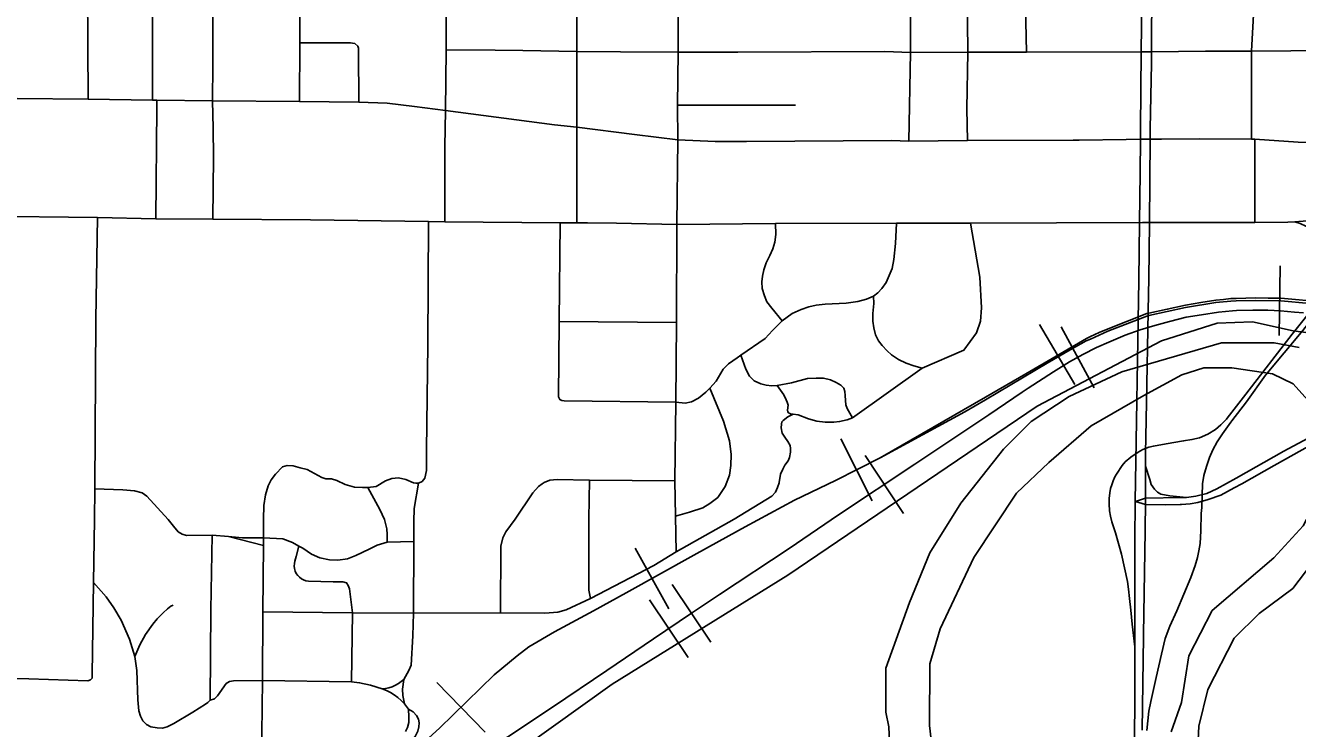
# Model space of a CAD drawing. Extents: x -1403959 to 81668, y -1400582 to 11018.
# Drawn here: x 6948.6 to 7081.4, y 8170.7 to 8244.1 of the extents above; entities that cross this region are included whole.
import ezdxf

# ---------------------------------------------------------------- set-up
doc = ezdxf.new("R2010")
doc.units = 0
for name, color, linetype in [('tdCiSectNmbr', 7, 'Continuous'), ('tdCiSectTwpRng', 7, 'Continuous'), ('tdCoSecRteBand', 7, 'Continuous'), ('tdCoSurfBitum', 7, 'Continuous')]:
    doc.layers.add(name, color=color, linetype=linetype)

msp = doc.modelspace()

# ---------------------------------------------------------------- linework, layer by layer
at = {"layer": 'tdCiSectNmbr'}
for points in [[(6992.52, 8241.55), (6992.54, 8247.91)], [(7065.15, 8247.66), (7065.11, 8244.03)], [(7066.16, 8242.08), (7066.21, 8247.66)], [(7065.11, 8244.03), (7065.09, 8241.34), (7065.01, 8233.31), (7065, 8232.27)], [(6992.46, 8235.21), (6992.52, 8241.55)], [(7066.03, 8232.26), (7066.04, 8233.31), (7066.15, 8240.11), (7066.15, 8241.35), (7066.16, 8242.08)], [(6940.3, 8236.58), (6940.3, 8236.58), (6947.74, 8236.47), (6955.15, 8236.39), (6961.89, 8236.3), (6962.34, 8236.3), (6968.13, 8236.24), (6977.22, 8236.17), (6983.43, 8236.1), (6986.39, 8235.97), (6989.22, 8235.62), (6992.46, 8235.21), (7003.85, 8233.73), (7006.19, 8233.49), (7012.21, 8232.71), (7016.73, 8232.16)], [(6992.4, 8231.43), (6992.46, 8235.21)], [(7016.73, 8232.16), (7016.73, 8232.16), (7020.61, 8232), (7023.9, 8232), (7039.01, 8232.08), (7040.84, 8232.02), (7046.97, 8232.09), (7058, 8232.11), (7058.61, 8232.12)], [(7058.61, 8232.12), (7063.51, 8232.2)], [(7063.51, 8232.2), (7065, 8232.22), (7065.37, 8232.22)], [(7065, 8232.22), (7064.97, 8228.71), (7064.9, 8223.51)], [(7065, 8232.27), (7065, 8232.22)], [(7065.37, 8232.22), (7066.03, 8232.22), (7067.22, 8232.23)], [(7065.94, 8223.5), (7066.03, 8232.22)], [(7066.03, 8232.22), (7066.03, 8232.26)], [(7067.22, 8232.23), (7071.15, 8232.25), (7076.6, 8232.23), (7076.95, 8232.22), (7081.46, 8231.93), (7083.15, 8231.87)], [(6992.41, 8223.59), (6992.4, 8231.43)], [(6917.41, 8224.45), (6924.8, 8224.39), (6925.33, 8224.39), (6932.82, 8224.29), (6940.2, 8224.23), (6943.95, 8224.18), (6956.13, 8224.05), (6962.22, 8223.92), (6968.19, 8223.86), (6978.38, 8223.8), (6990.68, 8223.64), (6992.41, 8223.59), (7004.42, 8223.5), (7006.17, 8223.5), (7007.3, 8223.5), (7010.33, 8223.45), (7016.63, 8223.31), (7026.9, 8223.42), (7039.56, 8223.45), (7047.27, 8223.44)], [(7047.27, 8223.44), (7065.22, 8223.51)], [(7064.9, 8223.51), (7064.83, 8217.49), (7064.46, 8194.41)], [(7065.22, 8223.51), (7066.17, 8223.51), (7076.95, 8223.52)], [(7065.85, 8216.13), (7065.87, 8217.61), (7065.94, 8223.5)], [(7076.95, 8223.52), (7080.4, 8223.56), (7081.11, 8223.61), (7083.3, 8223.77)], [(7084.43, 8216.35), (7080.85, 8211.87), (7076, 8205.62), (7074.07, 8203.1)], [(7065.6, 8202.89), (7065.85, 8216.13)], [(7074.54, 8202.83), (7076.07, 8204.82), (7078.08, 8207.58), (7081.95, 8212.26), (7084.87, 8216)], [(7088.67, 8204.43), (7088.39, 8204.29), (7083.04, 8201.29), (7079.99, 8199.67), (7075.01, 8196.82), (7073, 8195.71), (7071.95, 8195.24), (7070.78, 8194.94), (7069.81, 8194.81), (7069.25, 8194.8)], [(7074.07, 8203.1), (7074, 8203.01), (7073.41, 8202.39), (7072.83, 8201.9), (7072.05, 8201.44), (7071.17, 8201.05), (7070.39, 8200.87), (7069.51, 8200.72), (7067.71, 8200.42), (7066.37, 8200.18), (7065.9, 8200.06), (7065.26, 8199.82), (7064.78, 8199.54), (7063.99, 8199.04), (7063.43, 8198.54), (7063.11, 8198.17), (7062.5, 8197.27), (7062.34, 8196.98), (7062.18, 8196.57), (7062.01, 8196.15), (7061.9, 8195.75), (7061.81, 8195.32), (7061.74, 8194.73), (7061.74, 8194.14), (7061.78, 8193.41), (7061.88, 8192.87), (7062.03, 8192.28), (7062.39, 8191.13), (7063.05, 8188.89), (7063.65, 8186.05), (7063.75, 8185.25), (7063.88, 8184.29), (7064, 8183.04), (7064.13, 8181.6), (7064.41, 8179.23)], [(7065.54, 8197.94), (7065.54, 8198.09), (7065.54, 8199.45), (7065.6, 8202.89)], [(7075.58, 8196.26), (7078.98, 8198.17), (7084.82, 8201.42), (7088.33, 8203.42), (7089, 8203.74)], [(7065.69, 8170.48), (7065.88, 8172.5), (7066.08, 8173.51), (7066.65, 8176.01), (7067.22, 8178.45), (7067.6, 8180.08), (7068.08, 8181.38), (7068.8, 8183), (7070.27, 8186.45), (7070.72, 8187.71), (7070.96, 8188.56), (7071.12, 8189.25), (7071.25, 8190.03), (7071.31, 8191.34), (7071.34, 8193.16), (7071.42, 8193.79), (7071.48, 8196.25), (7071.64, 8197.1), (7071.92, 8198.05), (7072.23, 8199.01), (7072.56, 8199.79), (7073.01, 8200.63), (7073.56, 8201.46), (7074.43, 8202.68), (7074.54, 8202.83)], [(7065.53, 8194.31), (7065.54, 8194.74), (7065.54, 8197.94)], [(7069.81, 8194.81), (7068.07, 8195), (7067.15, 8195.17), (7066.8, 8195.36), (7066.48, 8195.7), (7066.14, 8196.17), (7065.98, 8196.69), (7065.54, 8198.09)], [(7069.3, 8194.08), (7070.2, 8194.16), (7071, 8194.31), (7072.08, 8194.61), (7073.41, 8195.07), (7074.78, 8195.81), (7075.58, 8196.26)], [(7064.46, 8194.32), (7064.41, 8190.45), (7064.41, 8179.23)], [(7064.48, 8194.41), (7064.46, 8194.41)], [(7064.46, 8194.41), (7064.46, 8194.32)], [(7064.46, 8194.41), (7064.48, 8194.4)], [(7069.25, 8194.8), (7065.54, 8194.74), (7064.48, 8194.41)], [(7064.48, 8194.4), (7065.53, 8194.08), (7067.59, 8194.06), (7069.17, 8194.07), (7069.3, 8194.08)], [(7065.49, 8191.69), (7065.53, 8194.08)], [(7065.53, 8194.08), (7065.53, 8194.31)], [(7065.32, 8180.3), (7065.32, 8180.56), (7065.49, 8191.31)], [(7065.49, 8191.31), (7065.49, 8191.69)], [(7065.18, 8170.53), (7065.32, 8180.3)], [(7064.41, 8179.23), (7064.42, 8173.7)], [(7064.42, 8173.7), (7064.42, 8173.34), (7064.26, 8156.81), (7064.25, 8155.37)]]:
    msp.add_lwpolyline(points, dxfattribs=at)
at = {"layer": 'tdCiSectTwpRng'}
for points in [[(6968.19, 8243.5), (6968.19, 8248.13), (6968.19, 8248.23), (6968.19, 8248.34), (6968.18, 8260.21), (6968.14, 8264.76), (6968.27, 8272.35), (6968.24, 8278.49), (6968.24, 8278.57), (6968.24, 8279.45), (6968.24, 8279.56), (6968.2, 8281.98), (6968.2, 8284.76)], [(6955.15, 8236.39), (6955.08, 8247.83), (6955.1, 8248.24), (6955.13, 8264.76), (6955.09, 8272.5)], [(6961.89, 8236.3), (6961.89, 8237.16), (6961.87, 8248.24), (6961.91, 8260.24), (6961.9, 8264.76), (6961.88, 8272.44)], [(7016.7, 8235.78), (7016.76, 8241.3), (7016.74, 8247.64), (7016.83, 8260.3), (7016.83, 8260.3)], [(6977.22, 8236.17), (6977.27, 8242.29), (6977.31, 8248.23)], [(7006.19, 8233.49), (7006.16, 8241.39), (7006.16, 8247.76)], [(7041.02, 8241.26), (7040.99, 8247.65)], [(7046.97, 8232.09), (7046.87, 8235.41), (7047, 8241.3), (7046.91, 8247.69)], [(7053.1, 8241.31), (7052.99, 8247.7)], [(7076.94, 8247.78), (7076.6, 8241.4)], [(6968.16, 8239.99), (6968.16, 8239.99), (6968.19, 8243.5)], [(6983.43, 8236.1), (6983.4, 8241.43), (6983.39, 8241.72), (6983.32, 8241.94), (6983, 8242.2), (6982.53, 8242.29), (6977.27, 8242.29)], [(6992.52, 8241.55), (6997.64, 8241.51), (7000.53, 8241.47), (7006.16, 8241.39), (7010.72, 8241.34), (7016.76, 8241.3)], [(7016.76, 8241.3), (7022.98, 8241.31), (7038.32, 8241.37), (7041.02, 8241.26), (7047, 8241.3), (7053.1, 8241.31), (7065.09, 8241.34), (7066.15, 8241.35), (7071.8, 8241.4), (7076.6, 8241.4)], [(7076.59, 8238.43), (7076.6, 8241.4)], [(7076.6, 8241.4), (7076.6, 8241.4), (7088.91, 8241.52), (7094.73, 8241.44), (7103.85, 8241.38), (7110, 8241.33)], [(7040.84, 8232.02), (7041.02, 8241.26)], [(6968.21, 8233.36), (6968.13, 8236.24), (6968.16, 8239.99)], [(7076.6, 8232.23), (7076.59, 8238.43)], [(6962.22, 8223.92), (6962.34, 8235.48), (6962.34, 8236.3)], [(7016.73, 8232.16), (7016.7, 8235.78), (7016.7, 8235.78)], [(7016.7, 8235.78), (7028.99, 8235.77)], [(7006.17, 8223.5), (7006.19, 8233.49)], [(6968.24, 8230.34), (6968.21, 8233.36)], [(7016.63, 8223.31), (7016.73, 8232.16)], [(7076.95, 8232.22), (7076.95, 8223.52)], [(6968.19, 8223.86), (6968.24, 8230.34)], [(6955.42, 8175.79), (6955.57, 8175.95), (6955.59, 8176.34), (6955.73, 8185.96), (6955.82, 8192.51), (6955.87, 8195.73), (6955.97, 8213.45), (6956.13, 8224.05)], [(6989.65, 8196.32), (6990.02, 8196.49), (6990.32, 8196.84), (6990.49, 8197.64), (6990.48, 8199.76), (6990.63, 8210.75), (6990.68, 8223.64)], [(7004.35, 8205.13), (7004.32, 8205.19), (7004.27, 8205.34), (7004.34, 8213.2), (7004.42, 8223.5)], [(7016.5, 8204.78), (7016.57, 8213.07), (7016.63, 8223.31), (7016.63, 8223.31)], [(7027.61, 8213.26), (7026.54, 8214.57), (7026.01, 8215.26), (7025.75, 8215.88), (7025.51, 8216.62), (7025.48, 8217.34), (7025.56, 8217.91), (7025.71, 8218.57), (7025.93, 8219.33), (7026.31, 8220.08), (7026.64, 8220.79), (7026.84, 8221.47), (7026.95, 8222.29), (7026.9, 8223.42)], [(7034.95, 8203.12), (7034.96, 8203.13), (7042.22, 8208.33), (7046.58, 8210.2), (7047.88, 8212), (7048.31, 8213.23), (7048.41, 8214.63), (7048.25, 8217.81), (7047.27, 8223.44)], [(7038.48, 8217.25), (7039.08, 8218.71), (7039.26, 8219.67), (7039.45, 8221.35), (7039.56, 8223.45)], [(7081.11, 8223.61), (7081.7, 8223.41), (7082.29, 8223.16), (7082.85, 8222.87), (7083.39, 8222.54), (7083.9, 8222.17), (7084.38, 8221.76), (7085.45, 8220.78)], [(7037.13, 8215.83), (7037.58, 8216.2), (7038.03, 8216.63), (7038.48, 8217.25)], [(7016.5, 8204.78), (7017.47, 8204.67), (7018.15, 8204.82), (7018.89, 8205.2), (7019.65, 8205.81), (7020.06, 8206.24), (7020.72, 8206.97), (7021.46, 8208.2), (7022.02, 8208.78), (7022.9, 8209.41), (7023.31, 8209.68), (7025.85, 8211.43), (7026.61, 8212.24), (7027.61, 8213.26), (7028.66, 8214.04), (7029.58, 8214.46), (7030.38, 8214.71), (7031.17, 8214.88), (7032.09, 8215), (7034.3, 8215.12), (7035.5, 8215.28), (7036.4, 8215.52), (7037.13, 8215.83)], [(7042.22, 8208.33), (7041.35, 8208.56), (7040.56, 8208.85), (7039.76, 8209.24), (7039.03, 8209.71), (7038.57, 8210.14), (7038.05, 8210.68), (7037.68, 8211.18), (7037.35, 8211.81), (7037.17, 8212.52), (7037.06, 8213.23), (7037.08, 8214.04), (7037.19, 8215.08), (7037.13, 8215.83)], [(7004.34, 8213.2), (7016.57, 8213.07)], [(7034.96, 8203.13), (7034.4, 8204.11), (7034.25, 8204.48), (7034.21, 8204.96), (7034.19, 8205.46), (7034.16, 8205.88), (7034.03, 8206.24), (7033.74, 8206.54), (7033.25, 8206.81), (7032.67, 8207.1), (7031.94, 8207.26), (7031.17, 8207.29), (7030.25, 8207.23), (7028.59, 8206.8), (7027.08, 8206.5), (7026.54, 8206.46), (7025.94, 8206.53), (7025.37, 8206.69), (7024.68, 8207), (7024.21, 8207.47), (7023.83, 8208.22), (7023.31, 8209.68)], [(7016.46, 8192.87), (7017.94, 8193.27), (7019.33, 8193.75), (7020.07, 8194.18), (7020.88, 8194.81), (7021.67, 8195.96), (7022.1, 8197.16), (7022.24, 8198.15), (7022.29, 8199.32), (7022.11, 8200.72), (7021.47, 8202.79), (7020.06, 8206.24)], [(7028.77, 8203.5), (7028.48, 8203.54), (7028.28, 8203.64), (7028.19, 8203.77), (7028.18, 8203.95), (7028.22, 8204.45), (7028.14, 8204.76), (7028.04, 8205.02), (7027.8, 8205.52), (7027.08, 8206.5)], [(7004.35, 8205.13), (7004.4, 8205.05), (7004.6, 8204.96), (7004.86, 8204.92), (7016.5, 8204.78)], [(7016.53, 8189.15), (7016.46, 8192.87), (7016.41, 8196.57), (7016.5, 8204.78)], [(7027.31, 8196.38), (7027.44, 8197.26), (7027.67, 8197.77), (7027.88, 8198.2), (7028.25, 8198.63), (7028.39, 8198.98), (7028.47, 8199.55), (7028.49, 8199.93), (7028.45, 8200.24), (7028.21, 8200.65), (7027.9, 8201.11), (7027.6, 8201.55), (7027.51, 8202.08), (7027.54, 8202.49), (7027.59, 8202.7), (7027.7, 8202.85), (7028.21, 8203.23), (7028.77, 8203.5), (7029.27, 8203.44), (7030.37, 8203.04), (7031.23, 8202.79), (7032.1, 8202.68), (7033.02, 8202.67), (7033.61, 8202.74), (7034.41, 8202.92), (7034.95, 8203.12)], [(6973.45, 8189.79), (6973.45, 8190.6), (6973.46, 8192.54), (6973.51, 8193.99), (6973.66, 8195.09), (6973.97, 8196.02), (6974.27, 8196.66), (6974.72, 8197.25), (6975.45, 8198.01), (6975.92, 8198.15), (6976.57, 8198.13), (6977.3, 8197.93), (6978.03, 8197.73), (6979.54, 8196.9), (6979.98, 8196.77), (6980.55, 8196.76), (6981.11, 8196.58), (6982, 8196.19), (6982.97, 8195.91), (6983.8, 8195.86), (6984.37, 8195.86), (6985.22, 8195.96), (6986.21, 8196.54), (6986.86, 8196.81), (6987.57, 8196.86), (6988.33, 8196.71), (6989.14, 8196.36), (6989.37, 8196.32), (6989.65, 8196.32)], [(6988.3, 8170.39), (6988.5, 8170.81), (6988.63, 8171.34), (6988.64, 8171.91), (6988.61, 8172.71), (6988.17, 8173.29), (6988, 8174.16), (6987.97, 8174.8), (6988.11, 8175.83), (6988.64, 8176.77), (6988.87, 8177.31), (6989.06, 8180.36), (6989.11, 8182.73), (6989.17, 8190.21), (6989.16, 8192.31), (6989.21, 8193.68), (6989.65, 8196.32)], [(6998.21, 8182.77), (6998.25, 8189.73), (6998.44, 8190.59), (6998.77, 8191.22), (6999.72, 8192.55), (7001.58, 8195.29), (7002.18, 8195.98), (7002.55, 8196.25)], [(7002.55, 8196.25), (7002.75, 8196.4), (7003.36, 8196.62), (7004.11, 8196.71), (7007.49, 8196.63), (7016.41, 8196.57)], [(7007.61, 8184.28), (7007.42, 8185.15), (7007.42, 8192.58), (7007.49, 8196.63)], [(7016.53, 8189.15), (7022.61, 8192.56), (7026.52, 8194.96), (7026.93, 8195.39), (7027.13, 8195.85), (7027.31, 8196.36)], [(7027.31, 8196.36), (7027.31, 8196.38)], [(6955.87, 8195.73), (6958.79, 8195.63), (6960.01, 8195.52), (6960.79, 8195.32), (6961.3, 8194.94), (6963.51, 8192.51), (6964.07, 8191.81), (6964.57, 8191.25), (6964.98, 8190.98), (6965.42, 8190.86), (6968.09, 8190.87), (6969.81, 8190.74), (6971.26, 8190.62), (6973.45, 8190.6), (6975.48, 8190.49), (6976.51, 8190.11), (6977.15, 8189.75), (6977.56, 8189.52), (6978.47, 8188.89), (6979.35, 8188.52), (6980.37, 8188.3), (6981.24, 8188.26), (6982.22, 8188.42), (6983.12, 8188.76), (6984.5, 8189.42), (6985.33, 8189.83), (6986.37, 8190.15), (6989.17, 8190.21)], [(6986.37, 8190.15), (6986.38, 8190.95), (6986.33, 8191.55), (6986.11, 8192.51), (6985.6, 8193.55), (6984.37, 8195.86)], [(6967.89, 8173.67), (6967.98, 8183.08), (6968.09, 8190.87)], [(6969.81, 8190.74), (6973.45, 8189.79)], [(6973.37, 8175.76), (6973.4, 8182.89), (6973.45, 8189.79)], [(6982.75, 8182.79), (6982.43, 8185.27), (6982.32, 8185.63), (6982.14, 8185.9), (6981.74, 8186), (6980.75, 8186.03), (6978.16, 8186.08), (6977.9, 8186.12), (6977.65, 8186.21), (6977.42, 8186.33), (6977.22, 8186.49), (6977.04, 8186.68), (6976.89, 8186.9), (6976.78, 8187.14), (6976.71, 8187.39), (6976.68, 8187.65), (6976.69, 8187.91), (6976.75, 8188.16), (6976.86, 8188.65), (6977.15, 8189.75)], [(6989.11, 8182.73), (6998.21, 8182.77), (7002.83, 8182.73), (7004.19, 8182.84), (7005.06, 8183.08), (7007.61, 8184.28), (7014.21, 8187.73), (7016.53, 8189.15), (7016.53, 8189.15)], [(6961.69, 8170.86), (6961.25, 8171.12), (6960.87, 8171.5), (6960.61, 8171.98), (6960.45, 8172.54), (6960.33, 8173.69), (6960.25, 8176.74), (6960.05, 8178.22), (6959.49, 8180.02), (6958.62, 8182.01), (6957.85, 8183.31), (6957.04, 8184.44), (6955.73, 8185.96)], [(6960.05, 8178.22), (6960.56, 8179.45), (6961.16, 8180.52), (6961.9, 8181.59), (6962.37, 8182.15), (6962.99, 8182.76), (6963.44, 8183.2), (6963.78, 8183.49), (6964.02, 8183.57)], [(6973.4, 8182.89), (6982.75, 8182.79), (6989.11, 8182.73)], [(6982.64, 8175.58), (6982.75, 8182.79)], [(6917.35, 8176.16), (6948.97, 8175.89), (6955.14, 8175.69)], [(6955.14, 8175.69), (6955.14, 8175.69), (6955.42, 8175.79)], [(6961.69, 8170.86), (6962.35, 8170.76), (6962.91, 8170.73), (6963.42, 8170.86), (6964.09, 8171.22), (6966.1, 8172.4), (6967.42, 8173.23), (6967.67, 8173.4), (6967.89, 8173.67), (6968.34, 8173.81), (6968.65, 8174.1), (6969.57, 8175.41), (6969.9, 8175.61), (6970.35, 8175.68), (6973.37, 8175.71)], [(6973.25, 8167.35), (6973.37, 8175.71)], [(6973.37, 8175.71), (6973.37, 8175.76)], [(6973.37, 8175.71), (6982.64, 8175.58), (6983.49, 8175.47), (6984.63, 8175.21), (6985.85, 8174.84), (6986.29, 8174.68), (6986.72, 8174.47), (6987.12, 8174.23), (6987.5, 8173.95), (6987.85, 8173.64), (6988.17, 8173.29)], [(6985.85, 8174.84), (6986.21, 8174.88), (6986.56, 8174.95), (6986.9, 8175.06), (6987.23, 8175.21), (6987.55, 8175.39), (6987.84, 8175.6), (6988.11, 8175.83)], [(6980.12, 8162.01), (6980.11, 8162.25), (6980.14, 8162.48), (6980.26, 8162.78), (6980.38, 8163.02), (6980.67, 8163.36), (6981.06, 8163.7), (6981.53, 8164.03), (6982.63, 8164.79), (6985.66, 8166.85), (6988.06, 8168.55), (6988.64, 8169.07), (6989.01, 8169.51), (6989.29, 8169.88), (6989.56, 8170.41), (6989.69, 8170.86), (6989.7, 8171.31), (6989.63, 8171.67), (6989.45, 8172.07), (6989.08, 8172.44), (6988.61, 8172.71)]]:
    msp.add_lwpolyline(points, dxfattribs=at)
at = {"layer": 'tdCoSecRteBand'}
for p, q in [((7079.48, 8211.74), (7079.59, 8218.99)), ((7058.16, 8206.63), (7054.49, 8212.89)), ((7060.18, 8206.26), (7056.75, 8212.65)), ((7080.97, 8212.22), (7086.77, 8211.44)), ((7036.99, 8194.46), (7033.73, 8200.94)), ((7040.27, 8193.14), (7036.26, 8199.19)), ((7015.77, 8183.19), (7012.25, 8189.53)), ((7020.18, 8179.72), (7016.13, 8185.74)), ((7017.8, 8178.12), (7013.75, 8184.14)), ((6996.62, 8170.32), (6991.56, 8175.52))]:
    msp.add_line(p, q, dxfattribs=at)
for points in [[(6987.28, 8166.59), (6991.83, 8170.73), (6997.56, 8176.3), (6999.94, 8178.3), (7001.18, 8179.23), (7003.86, 8180.78), (7007.91, 8182.98), (7011.32, 8184.87), (7018.38, 8188.79), (7021.02, 8190.26), (7023.76, 8191.77), (7028.89, 8194.53), (7033.17, 8196.6), (7037.85, 8198.95), (7048.83, 8205.28), (7053.03, 8207.72), (7059.37, 8211.42), (7059.8, 8211.61), (7060.71, 8212.03), (7061.63, 8212.44), (7063.65, 8213.23), (7065.67, 8214.01), (7065.9, 8214.06), (7067.81, 8214.47), (7069.72, 8214.89), (7071.31, 8215.16), (7072.89, 8215.43), (7073.67, 8215.5), (7074.44, 8215.58), (7075, 8215.59), (7076.02, 8215.62), (7077.03, 8215.65), (7078.35, 8215.63), (7079.66, 8215.62), (7081.18, 8215.48), (7082.7, 8215.34)], [(6987.28, 8166.59), (6991.83, 8170.73), (6997.56, 8176.3), (6999.94, 8178.3), (7001.18, 8179.23), (7003.86, 8180.78), (7007.91, 8182.98), (7011.32, 8184.87), (7018.38, 8188.79), (7021.02, 8190.26), (7023.76, 8191.77), (7028.89, 8194.53), (7033.17, 8196.6), (7037.85, 8198.95), (7046.67, 8203.76), (7048.82, 8205.03), (7055.27, 8208.85), (7057.66, 8210.25), (7059.35, 8211.17), (7059.78, 8211.36), (7061.61, 8212.19), (7065.66, 8213.76), (7065.89, 8213.81), (7069.71, 8214.64), (7072.88, 8215.18), (7074.43, 8215.33), (7074.99, 8215.34), (7077.02, 8215.4), (7079.65, 8215.36), (7082.69, 8215.08)], [(7018.16, 8182.73), (7021.08, 8184.69), (7028.33, 8189.51), (7033.5, 8193.01), (7041.46, 8198.29), (7049.17, 8203.46), (7052.66, 8205.81), (7053.28, 8206.22), (7055.92, 8207.95), (7057.59, 8208.99), (7059.01, 8209.75), (7060.43, 8210.48), (7061.7, 8211.04), (7063.4, 8211.75), (7064.97, 8212.33), (7066.51, 8212.79), (7068.04, 8213.2), (7069.79, 8213.63), (7071.38, 8213.88), (7073.16, 8214.16), (7074.63, 8214.31), (7075.05, 8214.33), (7076.73, 8214.39), (7078.3, 8214.36), (7079.62, 8214.29), (7081.09, 8214.18), (7082.03, 8214.11)], [(7018.16, 8182.73), (7021.08, 8184.69), (7028.33, 8189.51), (7033.5, 8193.01), (7041.46, 8198.29), (7049.17, 8203.46), (7052.66, 8205.81), (7053.28, 8206.22), (7055.92, 8207.95), (7057.59, 8208.99), (7059.01, 8209.75), (7060.43, 8210.48), (7061.7, 8211.04), (7063.4, 8211.75), (7064.97, 8212.33), (7066.51, 8212.79), (7068.04, 8213.2), (7069.79, 8213.63), (7071.38, 8213.88), (7073.16, 8214.16), (7074.63, 8214.31), (7075.05, 8214.33), (7076.73, 8214.39), (7078.3, 8214.36), (7079.62, 8214.29), (7081.09, 8214.18), (7082.03, 8214.11)], [(7054.22, 8204.36), (7067.22, 8211.19), (7073.03, 8213.01), (7076.7, 8213.15), (7080.97, 8212.22)], [(6833.46, 8116.1), (6876.83, 8117.54), (6898.21, 8117.94), (6926.94, 8125.03), (6941.93, 8131.4), (6952.94, 8137.02), (6988.43, 8159.97), (7009.86, 8175.33), (7028.21, 8186.72), (7054.22, 8204.36)], [(7018.16, 8182.73), (7014.18, 8180.05), (7009.31, 8176.76), (7003.63, 8172.93), (6994.43, 8166.79)], [(6994.43, 8166.79), (7003.63, 8172.93), (7009.31, 8176.76), (7014.18, 8180.05), (7018.16, 8182.73)]]:
    msp.add_lwpolyline(points, dxfattribs=at)
at = {"layer": 'tdCoSurfBitum'}
for points in [[(7038.87, 8167.68), (7038.73, 8170.88), (7038.42, 8172.41), (7038.43, 8176.99), (7040.89, 8183.86), (7043.04, 8189.04), (7046.26, 8194.23), (7050.7, 8199.87), (7053.6, 8202.76), (7057.58, 8205.35), (7063.08, 8207.93), (7073.47, 8210.96), (7078.97, 8210.95), (7081.57, 8210.49)], [(7043.9, 8163.24), (7043, 8171.03), (7043.02, 8177.44), (7044.09, 8181.1), (7047.62, 8188.57), (7052.06, 8195.28), (7055.43, 8198.48), (7059.86, 8202.29), (7065.37, 8205.48), (7069.34, 8207.61), (7071.64, 8208.37), (7074.54, 8208.36), (7078.81, 8207.74), (7080.95, 8206.67), (7082.47, 8204.99), (7083.69, 8202.39), (7084.29, 8199.34), (7083.37, 8194.45), (7081.99, 8191.86), (7078.93, 8188.51), (7072.5, 8183.02), (7070.05, 8178.3), (7069.28, 8173.41), (7068.2, 8170.36)], [(7083.66, 8188.95), (7080.91, 8185.3), (7077.39, 8182.71), (7074.79, 8180.12), (7072.03, 8174.78), (7071.1, 8170.96), (7070.79, 8164.4)]]:
    msp.add_lwpolyline(points, dxfattribs=at)

doc.saveas('drawing.dxf')
